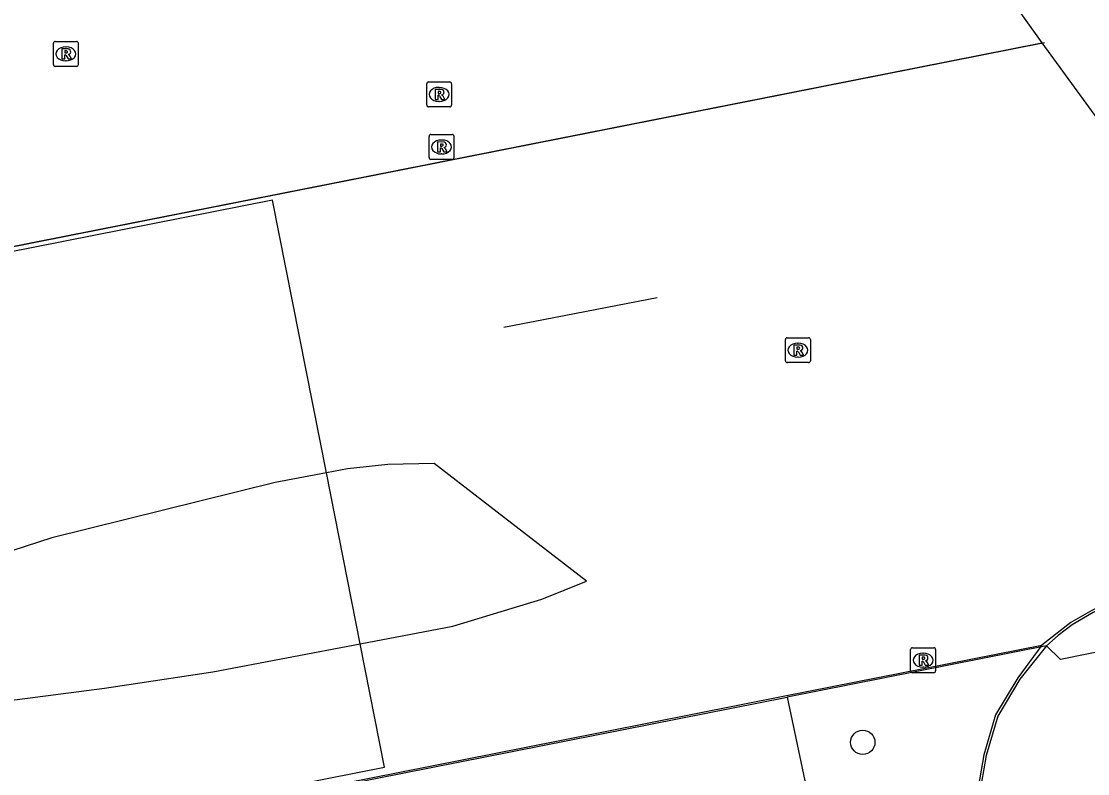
# Model space of a CAD drawing. Extents: x 161087 to 161922, y 382574 to 383873.
# Drawn here: x 161271.02 to 161313.83, y 383574.33 to 383604.53 of the extents above; entities that cross this region are included whole.
import ezdxf

# ---------------------------------------------------------------- set-up
doc = ezdxf.new("R2010")
doc.units = 0
for name, color, linetype in [('IMGEO_Boom', 7, 'Continuous'), ('IMGEO_Fietspad_gesloten', 7, 'Continuous'), ('IMGEO_Lijnafwatering', 7, 'Continuous'), ('IMGEO_Pand', 7, 'Continuous'), ('IMGEO_Pand_overbouw', 7, 'Continuous'), ('IMGEO_Rioolput', 7, 'Continuous'), ('IMGEO_Voetgangersgebied_open', 7, 'Continuous')]:
    doc.layers.add(name, color=color, linetype=linetype)

msp = doc.modelspace()

# ---------------------------------------------------------------- linework, layer by layer
at = {"layer": 'IMGEO_Boom'}
msp.add_circle((161304.798, 383575.587), 0.489, dxfattribs=at)
at = {"layer": 'IMGEO_Fietspad_gesloten'}
for points in [[(161308.886, 383608.008), (161311.987, 383603.664)], [(161311.987, 383603.664), (161327.371, 383582.568)]]:
    msp.add_lwpolyline(points, dxfattribs=at)
at = {"layer": 'IMGEO_Lijnafwatering'}
for points in [[(161293.971, 383600.09), (161312.097, 383603.675)], [(161275.846, 383596.506), (161293.971, 383600.09)], [(161255.637, 383592.512), (161275.846, 383596.506)], [(161296.544, 383593.434), (161290.392, 383592.233)], [(161322.047, 383581.464), (161321.393, 383581.732), (161320.197, 383582.014), (161319.465, 383582.112), (161318.167, 383582.147), (161316.509, 383581.907), (161315.516, 383581.595), (161313.997, 383580.883), (161313.149, 383580.393), (161311.989, 383579.482), (161311.022, 383578.173), (161310.129, 383576.693), (161309.653, 383575.08), (161309.376, 383573.46), (161309.475, 383571.742), (161309.497, 383571.626)], [(161292.643, 383575.662), (161301.668, 383577.447), (161311.989, 383579.482)], [(161273.298, 383571.837), (161292.643, 383575.662)]]:
    msp.add_lwpolyline(points, dxfattribs=at)
at = {"layer": 'IMGEO_Pand'}
for points in [[(161318.176, 383582.01), (161315.846, 383580.202), (161315.975, 383579.565), (161312.739, 383578.91), (161312.176, 383579.462)], [(161312.176, 383579.462), (161311.104, 383578.116), (161310.215, 383576.641), (161309.752, 383575.063), (161309.477, 383573.454), (161309.574, 383571.754), (161309.903, 383569.983)]]:
    msp.add_lwpolyline(points, dxfattribs=at)
at = {"layer": 'IMGEO_Pand_overbouw'}
msp.add_lwpolyline([(161281.107, 383597.349), (161234.541, 383588.148), (161206.793, 383582.665), (161185.162, 383578.391), (161185.959, 383574.357), (161187.317, 383567.484), (161189.659, 383555.631), (161285.604, 383574.589), (161284.625, 383579.543), (161283.27, 383586.404)], close=True, dxfattribs=at)
at = {"layer": 'IMGEO_Rioolput'}
for p, q in [((161272.308, 383602.794), (161272.308, 383603.646)), ((161272.383, 383603.72), (161273.235, 383603.72)), ((161273.309, 383603.646), (161273.309, 383602.794)), ((161272.796, 383603.5), (161272.821, 383603.5)), ((161273.235, 383602.72), (161272.383, 383602.72)), ((161272.819, 383602.94), (161272.794, 383602.94)), ((161287.292, 383601.17), (161287.292, 383602.022)), ((161287.367, 383602.096), (161288.219, 383602.096)), ((161287.78, 383601.876), (161287.805, 383601.876)), ((161288.293, 383602.022), (161288.293, 383601.17)), ((161288.219, 383601.096), (161287.367, 383601.096)), ((161287.803, 383601.316), (161287.778, 383601.316)), ((161287.388, 383599.059), (161287.388, 383599.911)), ((161287.463, 383599.985), (161288.315, 383599.985)), ((161287.876, 383599.765), (161287.901, 383599.765)), ((161288.389, 383599.911), (161288.389, 383599.059)), ((161288.315, 383598.985), (161287.463, 383598.985)), ((161287.899, 383599.205), (161287.874, 383599.205)), ((161301.694, 383590.901), (161301.694, 383591.753)), ((161301.769, 383591.827), (161302.621, 383591.827)), ((161302.182, 383591.607), (161302.207, 383591.607)), ((161302.695, 383591.753), (161302.695, 383590.901)), ((161302.621, 383590.827), (161301.769, 383590.827)), ((161302.205, 383591.047), (161302.18, 383591.047)), ((161306.719, 383578.457), (161306.719, 383579.309)), ((161306.794, 383579.383), (161307.646, 383579.383)), ((161307.207, 383579.163), (161307.232, 383579.163)), ((161307.72, 383579.309), (161307.72, 383578.457)), ((161307.646, 383578.383), (161306.794, 383578.383)), ((161307.23, 383578.603), (161307.205, 383578.603))]:
    msp.add_line(p, q, dxfattribs=at)
for points in [[(161272.308, 383602.794), (161272.308, 383603.646)], [(161272.383, 383603.72), (161273.235, 383603.72)], [(161273.309, 383603.646), (161273.309, 383602.794)], [(161272.897, 383603.418), (161272.645, 383603.42), (161272.645, 383603.02)], [(161272.645, 383603.02), (161272.769, 383603.02), (161272.769, 383603.182), (161272.78, 383603.182)], [(161272.823, 383603.339), (161272.769, 383603.339), (161272.769, 383603.258)], [(161272.769, 383603.258), (161272.821, 383603.258)], [(161272.827, 383603.153), (161272.898, 383603.02), (161273.038, 383603.02), (161272.973, 383603.146)], [(161273.235, 383602.72), (161272.383, 383602.72)], [(161287.292, 383601.17), (161287.292, 383602.022)], [(161287.367, 383602.096), (161288.219, 383602.096)], [(161288.293, 383602.022), (161288.293, 383601.17)], [(161287.881, 383601.794), (161287.629, 383601.796), (161287.629, 383601.396)], [(161287.629, 383601.396), (161287.753, 383601.396), (161287.753, 383601.558), (161287.764, 383601.558)], [(161287.807, 383601.715), (161287.753, 383601.715), (161287.753, 383601.634)], [(161287.753, 383601.634), (161287.805, 383601.634)], [(161287.811, 383601.529), (161287.882, 383601.396), (161288.022, 383601.396), (161287.957, 383601.522)], [(161288.219, 383601.096), (161287.367, 383601.096)], [(161287.388, 383599.059), (161287.388, 383599.911)], [(161287.463, 383599.985), (161288.315, 383599.985)], [(161287.977, 383599.683), (161287.725, 383599.685), (161287.725, 383599.285)], [(161288.389, 383599.911), (161288.389, 383599.059)], [(161287.725, 383599.285), (161287.849, 383599.285), (161287.849, 383599.447), (161287.86, 383599.447)], [(161287.903, 383599.604), (161287.849, 383599.604), (161287.849, 383599.523)], [(161287.849, 383599.523), (161287.901, 383599.523)], [(161287.907, 383599.418), (161287.978, 383599.285), (161288.118, 383599.285), (161288.053, 383599.411)], [(161288.315, 383598.985), (161287.463, 383598.985)], [(161301.694, 383590.901), (161301.694, 383591.753)], [(161301.769, 383591.827), (161302.621, 383591.827)], [(161302.695, 383591.753), (161302.695, 383590.901)], [(161302.283, 383591.525), (161302.031, 383591.527), (161302.031, 383591.127)], [(161302.031, 383591.127), (161302.155, 383591.127), (161302.155, 383591.289), (161302.166, 383591.289)], [(161302.209, 383591.446), (161302.155, 383591.446), (161302.155, 383591.365)], [(161302.155, 383591.365), (161302.207, 383591.365)], [(161302.213, 383591.26), (161302.284, 383591.127), (161302.424, 383591.127), (161302.359, 383591.253)], [(161302.621, 383590.827), (161301.769, 383590.827)], [(161306.719, 383578.457), (161306.719, 383579.309)], [(161306.794, 383579.383), (161307.646, 383579.383)], [(161307.72, 383579.309), (161307.72, 383578.457)], [(161307.308, 383579.081), (161307.056, 383579.083), (161307.056, 383578.683)], [(161307.056, 383578.683), (161307.18, 383578.683), (161307.18, 383578.845), (161307.191, 383578.845)], [(161307.234, 383579.002), (161307.18, 383579.002), (161307.18, 383578.921)], [(161307.18, 383578.921), (161307.232, 383578.921)], [(161307.238, 383578.816), (161307.309, 383578.683), (161307.449, 383578.683), (161307.384, 383578.809)], [(161307.646, 383578.383), (161306.794, 383578.383)]]:
    msp.add_lwpolyline(points, dxfattribs=at)
for centre, radius, start, end in [((161272.385, 383603.644), 0.0765, 91.552, 178.448), ((161272.385, 383603.644), 0.0765, 91.552, 178.448), ((161273.233, 383603.644), 0.0765, 1.552, 88.448), ((161273.233, 383603.644), 0.0765, 1.552, 88.448), ((161272.779, 383603.129), 0.0533, 26.0293, 88.6989), ((161272.805, 383603.447), 0.19, 274.7715, 282.9687), ((161272.829, 383603.243), 0.0964, 77.0061, 93.1865), ((161272.843, 383603.3), 0.0378, 276.6634, 79.6772), ((161272.896, 383603.308), 0.109, 350.3612, 89.416), ((161272.894, 383603.308), 0.112, 277.5842, 350.9817), ((161272.878, 383603.093), 0.108, 29.5134, 73.7905), ((161272.385, 383602.796), 0.0765, 181.552, 268.448), ((161272.385, 383602.796), 0.0765, 181.552, 268.448), ((161273.233, 383602.796), 0.0765, 271.552, 358.448), ((161273.233, 383602.796), 0.0765, 271.552, 358.448), ((161287.369, 383602.02), 0.0765, 91.552, 178.448), ((161287.369, 383602.02), 0.0765, 91.552, 178.448), ((161288.217, 383602.02), 0.0765, 1.552, 88.448), ((161288.217, 383602.02), 0.0765, 1.552, 88.448), ((161287.763, 383601.505), 0.0533, 26.0293, 88.6989), ((161287.789, 383601.823), 0.19, 274.7715, 282.9687), ((161287.813, 383601.619), 0.0964, 77.0061, 93.1865), ((161287.827, 383601.676), 0.0378, 276.6634, 79.6772), ((161287.88, 383601.684), 0.109, 350.3612, 89.416), ((161287.878, 383601.684), 0.112, 277.5842, 350.9817), ((161287.862, 383601.469), 0.108, 29.5134, 73.7905), ((161287.369, 383601.172), 0.0765, 181.552, 268.448), ((161287.369, 383601.172), 0.0765, 181.552, 268.448), ((161288.217, 383601.172), 0.0765, 271.552, 358.448), ((161288.217, 383601.172), 0.0765, 271.552, 358.448), ((161287.465, 383599.909), 0.0765, 91.552, 178.448), ((161287.465, 383599.909), 0.0765, 91.552, 178.448), ((161287.976, 383599.573), 0.109, 350.3612, 89.416), ((161288.313, 383599.909), 0.0765, 1.552, 88.448), ((161288.313, 383599.909), 0.0765, 1.552, 88.448), ((161287.859, 383599.394), 0.0533, 26.0293, 88.6989), ((161287.885, 383599.712), 0.19, 274.7715, 282.9687), ((161287.909, 383599.508), 0.0964, 77.0061, 93.1865), ((161287.923, 383599.565), 0.0378, 276.6634, 79.6772), ((161287.974, 383599.573), 0.112, 277.5842, 350.9817), ((161287.958, 383599.358), 0.108, 29.5134, 73.7905), ((161287.465, 383599.061), 0.0765, 181.552, 268.448), ((161287.465, 383599.061), 0.0765, 181.552, 268.448), ((161288.313, 383599.061), 0.0765, 271.552, 358.448), ((161288.313, 383599.061), 0.0765, 271.552, 358.448), ((161301.771, 383591.751), 0.0765, 91.552, 178.448), ((161301.771, 383591.751), 0.0765, 91.552, 178.448), ((161302.619, 383591.751), 0.0765, 1.552, 88.448), ((161302.619, 383591.751), 0.0765, 1.552, 88.448), ((161302.165, 383591.236), 0.0533, 26.0293, 88.6989), ((161302.191, 383591.554), 0.19, 274.7715, 282.9687), ((161302.215, 383591.35), 0.0964, 77.0061, 93.1865), ((161302.229, 383591.407), 0.0378, 276.6634, 79.6772), ((161302.282, 383591.415), 0.109, 350.3612, 89.416), ((161302.28, 383591.415), 0.112, 277.5842, 350.9817), ((161302.264, 383591.2), 0.108, 29.5134, 73.7905), ((161301.771, 383590.903), 0.0765, 181.552, 268.448), ((161301.771, 383590.903), 0.0765, 181.552, 268.448), ((161302.619, 383590.903), 0.0765, 271.552, 358.448), ((161302.619, 383590.903), 0.0765, 271.552, 358.448), ((161306.796, 383579.307), 0.0765, 91.552, 178.448), ((161306.796, 383579.307), 0.0765, 91.552, 178.448), ((161307.644, 383579.307), 0.0765, 1.552, 88.448), ((161307.644, 383579.307), 0.0765, 1.552, 88.448), ((161307.19, 383578.792), 0.0533, 26.0293, 88.6989), ((161307.216, 383579.11), 0.19, 274.7715, 282.9687), ((161307.24, 383578.906), 0.0964, 77.0061, 93.1865), ((161307.254, 383578.963), 0.0378, 276.6634, 79.6772), ((161307.307, 383578.971), 0.109, 350.3612, 89.416), ((161307.305, 383578.971), 0.112, 277.5842, 350.9817), ((161307.289, 383578.756), 0.108, 29.5134, 73.7905), ((161306.796, 383578.459), 0.0765, 181.552, 268.448), ((161306.796, 383578.459), 0.0765, 181.552, 268.448), ((161307.644, 383578.459), 0.0765, 271.552, 358.448), ((161307.644, 383578.459), 0.0765, 271.552, 358.448)]:
    msp.add_arc(centre, radius, start, end, dxfattribs=at)
for centre, major_axis, ratio, start_param, end_param in [((161272.795, 383603.22), (-0.387, 0.002), 0.722429, 4.712389, 7.853982), ((161272.82, 383603.22), (-0.39, 0.002), 0.717154, 1.570796, 4.712389), ((161287.779, 383601.596), (-0.387, 0.002), 0.722429, 4.712389, 7.853982), ((161287.804, 383601.596), (-0.39, 0.002), 0.717154, 1.570796, 4.712389), ((161287.875, 383599.485), (-0.387, 0.002), 0.722429, 4.712389, 7.853982), ((161287.9, 383599.485), (-0.39, 0.002), 0.717154, 1.570796, 4.712389), ((161302.181, 383591.327), (-0.387, 0.002), 0.722429, 4.712389, 7.853982), ((161302.206, 383591.327), (-0.39, 0.002), 0.717154, 1.570796, 4.712389), ((161307.206, 383578.883), (-0.387, 0.002), 0.722429, 4.712389, 7.853982), ((161307.231, 383578.883), (-0.39, 0.002), 0.717154, 1.570796, 4.712389)]:
    msp.add_ellipse(centre, major_axis=major_axis, ratio=ratio, start_param=start_param, end_param=end_param, dxfattribs=at)
at = {"layer": 'IMGEO_Voetgangersgebied_open'}
for points in [[(161167.03, 383574.999), (161167.087, 383575.006), (161311.987, 383603.664)], [(161288.344, 383580.249), (161291.91, 383581.335), (161293.703, 383582.054), (161287.588, 383586.779), (161285.735, 383586.738), (161284.117, 383586.563), (161283.27, 383586.404), (161281.213, 383586.018), (161272.252, 383583.793), (161267.375, 383582.214), (161261.334, 383579.969), (161256.476, 383577.684)], [(161318.176, 383582.01), (161316.53, 383581.809), (161315.552, 383581.501), (161314.044, 383580.795), (161313.205, 383580.31), (161312.643, 383579.881), (161312.176, 383579.462)], [(161256.911, 383576.375), (161260.17, 383576.288), (161264.961, 383576.545), (161274.361, 383577.763), (161278.71, 383578.42), (161284.625, 383579.543), (161288.344, 383580.249)], [(161312.176, 383579.462), (161301.766, 383577.405)], [(161185.395, 383554.412), (161301.766, 383577.405)], [(161301.766, 383577.405), (161304.119, 383566.256), (161304.112, 383566.187)]]:
    msp.add_lwpolyline(points, dxfattribs=at)

doc.saveas('drawing.dxf')
